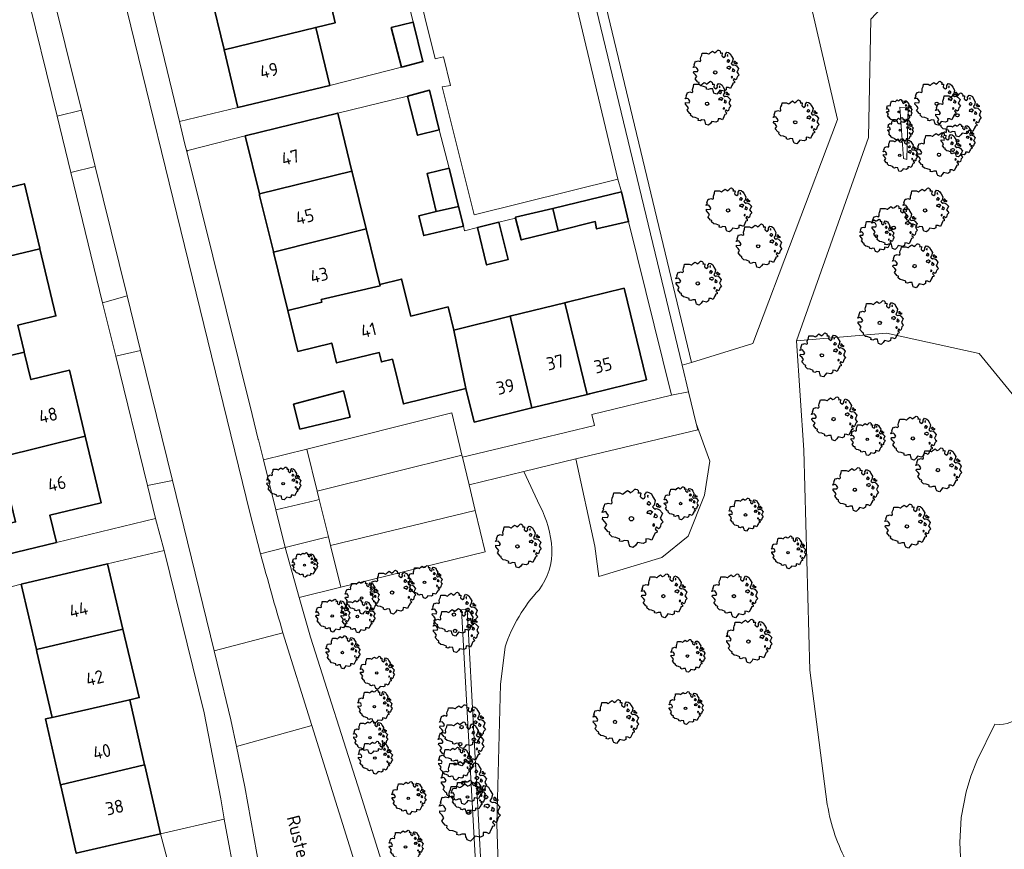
# Model space of a CAD drawing. Header units: metres. Extents: x 152391 to 157968, y 462336 to 467280.
# Tile 672 of 736: x 157176 to 157278, y 464230 to 464316. Entities that reach past the tile are written whole.
import ezdxf
from ezdxf.enums import TextEntityAlignment as Align

# ---------------------------------------------------------------- set-up
doc = ezdxf.new("R2010")
doc.units = ezdxf.units.M
doc.header["$LTSCALE"] = 0.75
doc.layers.get('0').update_dxf_attribs({"lineweight": 25})
for name, color, linetype, lineweight in [('B-GV-GR-BOOM-S', 252, 'Continuous', 25), ('B-WE-GR-BEPLANTING_CULTUUR_BODEMBEDEKKER-GV', 251, 'Continuous', 18), ('B-WE-GR-BEPLANTING_CULTUUR_BOSPLANTSOEN-GV', 251, 'Continuous', 18), ('B-WE-GR-BEPLANTING_CULTUUR_HEESTERS-GV', 251, 'Continuous', 18), ('B-WE-GR-HOUTOPSTAND_LOOF-GV', 251, 'Continuous', 13), ('B-WE-OG-BEBOUWING-GV', 6, 'Continuous', 35), ('B-WE-OG-BEBOUWING-T18', 1, 'Continuous', 18), ('B-WE-OG-TERREIN_CULTUURSCHEIDING-GV', 251, 'Continuous', 18), ('B-WE-OG-TOPOGRAFIE-T18', 1, 'Continuous', 18), ('B-WE-OG-WATER_SLOOT-GV', 251, 'Continuous', 18), ('B-WE-VH-VERHARDING_ASFALT-GV', 251, 'Continuous', 18), ('B-WE-VH-VERHARDING_BETONSTRAATSTEEN-GV', 251, 'Continuous', 18), ('B-WE-VH-VERHARDING_TEGEL-GV', 251, 'Continuous', 18)]:
    doc.layers.add(name, color=color, linetype=linetype, lineweight=lineweight)
doc.styles.add('NLCS-ISO-M750-T18', font='NLCS-ISO.ttf', dxfattribs={"height": 1.35})

# ---------------------------------------------------------------- blocks, each defined once
blk = doc.blocks.new('SGR-BOOM_21_30')
at = {"linetype": 'Continuous'}
for p, q in [((-1.13, 1.09), (-1.11, 1.19)), ((-1.12, 0.92), (-1.13, 1.09)), ((-1.11, 1.19), (-1.05, 1.33)), ((-1.05, 1.33), (-1.02, 1.5)), ((-1.02, 1.5), (-0.67, 1.5)), ((-0.67, 1.5), (-0.52, 1.43)), ((-0.52, 1.43), (-0.47, 1.45)), ((-0.47, 1.45), (-0.37, 1.55)), ((-0.37, 1.55), (-0.23, 1.65)), ((-0.23, 1.65), (-0.13, 1.58)), ((-0.13, 1.58), (-0.06, 1.52)), ((-0.06, 1.52), (0.07, 1.58)), ((0.07, 1.58), (0.2, 1.71)), ((0.2, 1.71), (0.26, 1.73)), ((0.26, 1.73), (0.33, 1.7)), ((0.33, 1.7), (0.39, 1.65)), ((0.4, 1.53), (0.38, 1.5)), ((0.38, 1.5), (0.53, 1.52)), ((0.39, 1.65), (0.4, 1.53)), ((0.54, 1.48), (0.51, 1.29)), ((0.51, 1.29), (0.57, 1.24)), ((0.53, 1.52), (0.54, 1.48)), ((0.57, 1.24), (0.69, 1.15)), ((0.69, 1.15), (0.75, 1.2)), ((0.75, 1.2), (0.8, 1.29)), ((0.79, 1.4), (0.89, 1.56)), ((0.8, 1.29), (0.79, 1.4)), ((0.89, 1.56), (1.02, 1.53)), ((0.97, 1.37), (0.93, 1.33)), ((0.93, 1.33), (0.95, 1.25)), ((0.95, 1.25), (0.96, 1.24)), ((0.96, 1.27), (0.97, 1.37)), ((1.02, 1.53), (1.16, 1.45)), ((1.16, 1.45), (1.25, 1.27)), ((1.25, 1.27), (1.38, 1.06)), ((1.38, 1.06), (1.32, 0.79)), ((-1.7, 0.37), (-1.66, 0.48)), ((-1.49, 0.41), (-1.7, 0.37)), ((-1.68, -0.03), (-1.67, 0.09)), ((-1.67, 0.09), (-1.39, 0.07)), ((-1.66, 0.48), (-1.6, 0.53)), ((-1.63, 0.58), (-1.53, 0.87)), ((-1.6, 0.53), (-1.63, 0.58)), ((-1.53, 0.87), (-1.46, 0.86)), ((-1.42, 0.33), (-1.49, 0.41)), ((-1.46, 0.86), (-1.34, 0.91)), ((-1.33, 0.18), (-1.42, 0.33)), ((-1.39, 0.07), (-1.33, 0.18)), ((-1.34, 0.91), (-1.18, 0.86)), ((-1.18, 0.86), (-1.12, 0.92)), ((0.94, 0.91), (0.89, 0.87)), ((0.89, 0.87), (0.93, 0.83)), ((0.93, 0.41), (0.89, 0.33)), ((0.89, 0.33), (1.03, 0.32)), ((0.93, 0.83), (0.98, 0.84)), ((1.05, 0.46), (0.93, 0.41)), ((0.97, 0.97), (0.94, 0.91)), ((1.03, 0.97), (0.97, 0.97)), ((0.98, 0.84), (1.03, 0.78)), ((1.08, 0.94), (1.03, 0.97)), ((1.03, 0.78), (1.08, 0.84)), ((1.03, 0.32), (1.11, 0.25)), ((1.11, 0.46), (1.05, 0.46)), ((1.12, 0.87), (1.08, 0.94)), ((1.08, 0.84), (1.12, 0.87)), ((1.22, 0.4), (1.11, 0.46)), ((1.11, 0.25), (1.2, 0.37)), ((1.2, 0.37), (1.24, 0.41)), ((1.32, 0.79), (1.23, 0.69)), ((1.23, 0.69), (1.27, 0.63)), ((1.27, 0.63), (1.38, 0.56)), ((1.34, 0.18), (1.31, 0.1)), ((1.43, 0.05), (1.31, 0.1)), ((1.36, 0.3), (1.34, 0.23)), ((1.34, 0.23), (1.34, 0.18)), ((1.43, 0.23), (1.36, 0.3)), ((1.38, 0.56), (1.44, 0.6)), ((1.47, 0.2), (1.43, 0.23)), ((1.43, 0.05), (1.51, 0.14)), ((1.47, 0.86), (1.44, 0.81)), ((1.44, 0.81), (1.46, 0.74)), ((1.44, 0.6), (1.57, 0.56)), ((1.46, 0.74), (1.53, 0.69)), ((1.54, 0.86), (1.47, 0.86)), ((1.51, 0.14), (1.47, 0.2)), ((1.53, 0.73), (1.64, 0.68)), ((1.53, 0.69), (1.54, 0.73)), ((1.62, 0.76), (1.54, 0.86)), ((1.57, 0.56), (1.64, 0.51)), ((1.73, 0.71), (1.62, 0.76)), ((1.64, 0.68), (1.73, 0.71)), ((1.64, 0.51), (1.81, 0.32)), ((1.72, 0.1), (1.67, 0.04)), ((1.67, 0.04), (1.76, -0.09)), ((1.81, 0.32), (1.72, 0.1)), ((-1.54, -0.18), (-1.68, -0.03)), ((-1.55, -0.51), (-1.49, -0.42)), ((-1.35, -0.75), (-1.55, -0.51)), ((-1.44, -0.32), (-1.54, -0.18)), ((-1.49, -0.42), (-1.44, -0.32)), ((-1.25, -0.78), (-1.35, -0.75)), ((-1.27, -0.9), (-1.25, -0.78)), ((-1.11, -1.05), (-1.27, -0.9)), ((1.29, -1.01), (1.18, -1.24)), ((1.29, -0.29), (1.24, -0.36)), ((1.24, -0.36), (1.25, -0.42)), ((1.26, -0.42), (1.33, -0.41)), ((1.33, -0.34), (1.29, -0.29)), ((1.36, -0.88), (1.29, -1.01)), ((1.33, -0.41), (1.33, -0.34)), ((1.37, -0.83), (1.36, -0.88)), ((1.48, -0.8), (1.37, -0.83)), ((1.46, -0.47), (1.39, -0.59)), ((1.39, -0.59), (1.43, -0.64)), ((1.43, -0.64), (1.5, -0.7)), ((1.58, -0.59), (1.46, -0.47)), ((1.5, -0.7), (1.48, -0.8)), ((1.66, -0.52), (1.58, -0.59)), ((1.68, -0.42), (1.66, -0.52)), ((1.72, -0.31), (1.68, -0.42)), ((1.84, -0.18), (1.72, -0.31)), ((1.76, -0.09), (1.84, -0.18)), ((-0.91, -1.08), (-1.11, -1.05)), ((-0.67, -1.18), (-0.91, -1.08)), ((-0.68, -1.29), (-0.67, -1.18)), ((-0.55, -1.33), (-0.68, -1.29)), ((-0.4, -1.26), (-0.55, -1.33)), ((-0.19, -1.28), (-0.4, -1.26)), ((-0.16, -1.43), (-0.19, -1.28)), ((-0.13, -1.49), (-0.16, -1.43)), ((-0.1, -1.61), (-0.13, -1.49)), ((0.11, -1.67), (-0.1, -1.61)), ((0.25, -1.52), (0.11, -1.67)), ((0.36, -1.38), (0.25, -1.52)), ((0.68, -1.44), (0.36, -1.38)), ((0.83, -1.36), (0.68, -1.44)), ((0.84, -1.16), (0.83, -1.36)), ((1.03, -1.18), (0.84, -1.16)), ((1.18, -1.24), (1.03, -1.18))]:
    blk.add_line(p, q, dxfattribs=at)
blk.add_circle((0, 0), 0.126, dxfattribs=at)
blk = doc.blocks.new('SGR-BOOM_31_50')
at = {"linetype": 'Continuous'}
for p, q in [((-0.63, 1.93), (-0.49, 2.06)), ((-0.49, 2.06), (-0.3, 2.2)), ((-0.3, 2.2), (-0.18, 2.11)), ((-0.18, 2.11), (-0.08, 2.02)), ((-0.08, 2.02), (0.09, 2.11)), ((0.09, 2.11), (0.27, 2.28)), ((0.27, 2.28), (0.35, 2.31)), ((0.35, 2.31), (0.44, 2.26)), ((0.44, 2.26), (0.52, 2.2)), ((0.54, 2.04), (0.51, 2)), ((0.52, 2.2), (0.54, 2.04)), ((1.05, 1.87), (1.19, 2.09)), ((1.19, 2.09), (1.36, 2.04)), ((1.36, 2.04), (1.54, 1.93)), ((-2.18, 0.77), (-2.04, 1.17)), ((-2.04, 1.17), (-1.94, 1.14)), ((-1.94, 1.14), (-1.79, 1.21)), ((-1.79, 1.21), (-1.57, 1.14)), ((-1.57, 1.14), (-1.49, 1.23)), ((-1.51, 1.45), (-1.48, 1.58)), ((-1.49, 1.23), (-1.51, 1.45)), ((-1.48, 1.58), (-1.4, 1.78)), ((-1.4, 1.78), (-1.36, 2)), ((-1.36, 2), (-0.89, 2)), ((-0.89, 2), (-0.69, 1.91)), ((-0.69, 1.91), (-0.63, 1.93)), ((0.51, 2), (0.71, 2.02)), ((0.72, 1.98), (0.68, 1.71)), ((0.68, 1.71), (0.75, 1.65)), ((0.71, 2.02), (0.72, 1.98)), ((0.75, 1.65), (0.92, 1.54)), ((0.92, 1.54), (1, 1.6)), ((1, 1.6), (1.06, 1.71)), ((1.06, 1.71), (1.05, 1.87)), ((1.25, 1.21), (1.19, 1.17)), ((1.19, 1.17), (1.23, 1.1)), ((1.3, 1.82), (1.23, 1.78)), ((1.23, 1.78), (1.27, 1.67)), ((1.23, 1.1), (1.31, 1.12)), ((1.3, 1.3), (1.25, 1.21)), ((1.27, 1.67), (1.28, 1.65)), ((1.28, 1.69), (1.3, 1.82)), ((1.37, 1.3), (1.3, 1.3)), ((1.31, 1.12), (1.37, 1.03)), ((1.44, 1.25), (1.37, 1.3)), ((1.37, 1.03), (1.44, 1.12)), ((1.5, 1.17), (1.44, 1.25)), ((1.44, 1.12), (1.5, 1.17)), ((1.54, 1.93), (1.67, 1.69)), ((1.76, 1.06), (1.64, 0.93)), ((1.67, 1.69), (1.84, 1.41)), ((1.84, 1.41), (1.76, 1.06)), ((1.96, 1.14), (1.92, 1.08)), ((1.92, 1.08), (1.95, 0.99)), ((2.06, 1.14), (1.96, 1.14)), ((2.16, 1.01), (2.06, 1.14)), ((-2.27, 0.49), (-2.21, 0.64)), ((-1.99, 0.55), (-2.27, 0.49)), ((-2.24, -0.04), (-2.22, 0.11)), ((-2.22, 0.11), (-1.85, 0.09)), ((-2.21, 0.64), (-2.13, 0.71)), ((-2.13, 0.71), (-2.18, 0.77)), ((-1.9, 0.44), (-1.99, 0.55)), ((-1.77, 0.25), (-1.9, 0.44)), ((-1.85, 0.09), (-1.77, 0.25)), ((1.23, 0.55), (1.19, 0.44)), ((1.19, 0.44), (1.37, 0.42)), ((1.4, 0.62), (1.23, 0.55)), ((1.37, 0.42), (1.48, 0.33)), ((1.48, 0.62), (1.4, 0.62)), ((1.62, 0.53), (1.48, 0.62)), ((1.48, 0.33), (1.61, 0.49)), ((1.61, 0.49), (1.65, 0.55)), ((1.64, 0.93), (1.7, 0.84)), ((1.7, 0.84), (1.84, 0.75)), ((1.79, 0.25), (1.75, 0.14)), ((1.91, 0.07), (1.75, 0.14)), ((1.81, 0.4), (1.79, 0.31)), ((1.79, 0.31), (1.79, 0.25)), ((1.9, 0.31), (1.81, 0.4)), ((1.84, 0.75), (1.92, 0.79)), ((1.96, 0.27), (1.9, 0.31)), ((1.91, 0.07), (2.01, 0.18)), ((1.92, 0.79), (2.09, 0.75)), ((1.95, 0.99), (2.04, 0.93)), ((2.01, 0.18), (1.96, 0.27)), ((2.04, 0.97), (2.18, 0.9)), ((2.04, 0.93), (2.06, 0.97)), ((2.09, 0.75), (2.18, 0.68)), ((2.3, 0.95), (2.16, 1.01)), ((2.18, 0.9), (2.3, 0.95)), ((2.18, 0.68), (2.41, 0.42)), ((2.29, 0.14), (2.23, 0.05)), ((2.23, 0.05), (2.35, -0.13)), ((2.41, 0.42), (2.29, 0.14)), ((-2.05, -0.24), (-2.24, -0.04)), ((-2.07, -0.67), (-1.99, -0.56)), ((-1.8, -1), (-2.07, -0.67)), ((-1.91, -0.43), (-2.05, -0.24)), ((-1.99, -0.56), (-1.91, -0.43)), ((-1.67, -1.05), (-1.8, -1)), ((1.72, -0.39), (1.65, -0.48)), ((1.65, -0.48), (1.67, -0.56)), ((1.68, -0.56), (1.78, -0.54)), ((1.78, -0.45), (1.72, -0.39)), ((1.78, -0.54), (1.78, -0.45)), ((1.95, -0.63), (1.85, -0.78)), ((1.85, -0.78), (1.9, -0.85)), ((1.9, -0.85), (1.99, -0.94)), ((2.1, -0.78), (1.95, -0.63)), ((1.99, -0.94), (1.98, -1.07)), ((2.21, -0.7), (2.1, -0.78)), ((2.24, -0.56), (2.21, -0.7)), ((2.29, -0.41), (2.24, -0.56)), ((2.46, -0.24), (2.29, -0.41)), ((2.35, -0.13), (2.46, -0.24)), ((-1.7, -1.2), (-1.67, -1.05)), ((-1.48, -1.4), (-1.7, -1.2)), ((-1.22, -1.44), (-1.48, -1.4)), ((-0.89, -1.57), (-1.22, -1.44)), ((-0.91, -1.72), (-0.89, -1.57)), ((-0.73, -1.77), (-0.91, -1.72)), ((-0.53, -1.68), (-0.73, -1.77)), ((-0.25, -1.7), (-0.53, -1.68)), ((-0.21, -1.9), (-0.25, -1.7)), ((-0.18, -1.99), (-0.21, -1.9)), ((-0.13, -2.14), (-0.18, -1.99)), ((0.34, -2.03), (0.15, -2.23)), ((0.47, -1.83), (0.34, -2.03)), ((0.91, -1.92), (0.47, -1.83)), ((1.11, -1.81), (0.91, -1.92)), ((1.13, -1.55), (1.11, -1.81)), ((1.37, -1.57), (1.13, -1.55)), ((1.58, -1.66), (1.37, -1.57)), ((1.72, -1.35), (1.58, -1.66)), ((1.81, -1.18), (1.72, -1.35)), ((1.82, -1.11), (1.81, -1.18)), ((1.98, -1.07), (1.82, -1.11)), ((0.15, -2.23), (-0.13, -2.14))]:
    blk.add_line(p, q, dxfattribs=at)
blk.add_circle((0, 0), 0.169, dxfattribs=at)
blk = doc.blocks.new('SGR-BOOM_50_100')
at = {"linetype": 'Continuous'}
for p, q in [((0.36, 3.04), (0.47, 3.07)), ((0.47, 3.07), (0.59, 3.02)), ((-2.01, 1.93), (-1.97, 2.11)), ((-1.97, 2.11), (-1.87, 2.37)), ((-1.87, 2.37), (-1.81, 2.66)), ((-1.81, 2.66), (-1.19, 2.66)), ((-1.19, 2.66), (-0.92, 2.55)), ((-0.92, 2.55), (-0.84, 2.58)), ((-0.84, 2.58), (-0.65, 2.75)), ((-0.65, 2.75), (-0.4, 2.93)), ((-0.4, 2.93), (-0.24, 2.81)), ((-0.24, 2.81), (-0.11, 2.69)), ((-0.11, 2.69), (0.12, 2.81)), ((0.12, 2.81), (0.36, 3.04)), ((0.59, 3.02), (0.69, 2.93)), ((0.72, 2.72), (0.67, 2.66)), ((0.67, 2.66), (0.94, 2.69)), ((0.69, 2.93), (0.72, 2.72)), ((0.96, 2.64), (0.9, 2.29)), ((0.9, 2.29), (1, 2.2)), ((0.94, 2.69), (0.96, 2.64)), ((1, 2.2), (1.23, 2.05)), ((1.23, 2.05), (1.34, 2.14)), ((1.34, 2.14), (1.42, 2.29)), ((1.4, 2.49), (1.58, 2.78)), ((1.42, 2.29), (1.4, 2.49)), ((1.58, 2.78), (1.81, 2.72)), ((1.73, 2.43), (1.65, 2.37)), ((1.65, 2.37), (1.69, 2.23)), ((1.69, 2.23), (1.71, 2.2)), ((1.71, 2.26), (1.73, 2.43)), ((1.81, 2.72), (2.06, 2.58)), ((2.06, 2.58), (2.22, 2.26)), ((2.22, 2.26), (2.45, 1.88)), ((-2.9, 1.03), (-2.72, 1.56)), ((-2.84, 0.94), (-2.9, 1.03)), ((-2.72, 1.56), (-2.59, 1.53)), ((-2.59, 1.53), (-2.39, 1.61)), ((-2.39, 1.61), (-2.1, 1.53)), ((-2.1, 1.53), (-1.99, 1.64)), ((-1.99, 1.64), (-2.01, 1.93)), ((1.67, 1.61), (1.58, 1.56)), ((1.58, 1.56), (1.65, 1.47)), ((1.65, 1.47), (1.75, 1.5)), ((1.73, 1.73), (1.67, 1.61)), ((1.83, 1.73), (1.73, 1.73)), ((1.75, 1.5), (1.83, 1.38)), ((1.91, 1.67), (1.83, 1.73)), ((1.83, 1.38), (1.91, 1.5)), ((2, 1.56), (1.91, 1.67)), ((1.91, 1.5), (2, 1.56)), ((2.35, 1.41), (2.18, 1.23)), ((2.18, 1.23), (2.27, 1.12)), ((2.27, 1.12), (2.45, 1)), ((2.45, 1.88), (2.35, 1.41)), ((2.45, 1), (2.56, 1.06)), ((2.62, 1.53), (2.56, 1.44)), ((2.56, 1.44), (2.6, 1.32)), ((2.56, 1.06), (2.78, 1)), ((2.6, 1.32), (2.72, 1.23)), ((2.74, 1.53), (2.62, 1.53)), ((2.72, 1.29), (2.91, 1.2)), ((2.72, 1.23), (2.74, 1.29)), ((2.89, 1.35), (2.74, 1.53)), ((3.07, 1.26), (2.89, 1.35)), ((2.91, 1.2), (3.07, 1.26)), ((-3.03, 0.65), (-2.94, 0.85)), ((-2.65, 0.74), (-3.03, 0.65)), ((-2.99, -0.05), (-2.96, 0.15)), ((-2.96, 0.15), (-2.47, 0.12)), ((-2.94, 0.85), (-2.84, 0.94)), ((-2.53, 0.59), (-2.65, 0.74)), ((-2.37, 0.33), (-2.53, 0.59)), ((-2.47, 0.12), (-2.37, 0.33)), ((1.65, 0.74), (1.58, 0.59)), ((1.58, 0.59), (1.83, 0.56)), ((1.87, 0.82), (1.65, 0.74)), ((1.83, 0.56), (1.98, 0.45)), ((1.98, 0.82), (1.87, 0.82)), ((2.16, 0.71), (1.98, 0.82)), ((1.98, 0.45), (2.14, 0.65)), ((2.14, 0.65), (2.2, 0.74)), ((2.39, 0.33), (2.33, 0.18)), ((2.55, 0.09), (2.33, 0.18)), ((2.41, 0.53), (2.39, 0.42)), ((2.39, 0.42), (2.39, 0.33)), ((2.53, 0.42), (2.41, 0.53)), ((2.62, 0.36), (2.53, 0.42)), ((2.55, 0.09), (2.68, 0.24)), ((2.68, 0.24), (2.62, 0.36)), ((2.78, 1), (2.91, 0.91)), ((2.91, 0.91), (3.22, 0.56)), ((3.05, 0.18), (2.97, 0.07)), ((2.97, 0.07), (3.13, -0.17)), ((3.22, 0.56), (3.05, 0.18)), ((-2.74, -0.31), (-2.99, -0.05)), ((-2.76, -0.9), (-2.65, -0.75)), ((-2.41, -1.34), (-2.76, -0.9)), ((-2.55, -0.58), (-2.74, -0.31)), ((-2.65, -0.75), (-2.55, -0.58)), ((2.29, -0.52), (2.2, -0.64)), ((2.2, -0.64), (2.22, -0.75)), ((2.25, -0.75), (2.37, -0.72)), ((2.37, -0.61), (2.29, -0.52)), ((2.37, -0.72), (2.37, -0.61)), ((2.6, -0.84), (2.47, -1.04)), ((2.8, -1.04), (2.6, -0.84)), ((2.95, -0.93), (2.8, -1.04)), ((2.99, -0.75), (2.95, -0.93)), ((3.05, -0.55), (2.99, -0.75)), ((3.28, -0.31), (3.05, -0.55)), ((3.13, -0.17), (3.28, -0.31)), ((-2.22, -1.39), (-2.41, -1.34)), ((-2.26, -1.6), (-2.22, -1.39)), ((-1.97, -1.86), (-2.26, -1.6)), ((-1.62, -1.92), (-1.97, -1.86)), ((-1.19, -2.1), (-1.62, -1.92)), ((2.29, -1.8), (2.1, -2.21)), ((2.41, -1.57), (2.29, -1.8)), ((2.43, -1.48), (2.41, -1.57)), ((2.64, -1.42), (2.43, -1.48)), ((2.47, -1.04), (2.53, -1.13)), ((2.53, -1.13), (2.66, -1.25)), ((2.66, -1.25), (2.64, -1.42)), ((-1.21, -2.3), (-1.19, -2.1)), ((-0.98, -2.36), (-1.21, -2.3)), ((-0.71, -2.24), (-0.98, -2.36)), ((-0.34, -2.27), (-0.71, -2.24)), ((-0.28, -2.53), (-0.34, -2.27)), ((-0.24, -2.65), (-0.28, -2.53)), ((-0.17, -2.85), (-0.24, -2.65)), ((0.2, -2.97), (-0.17, -2.85)), ((0.45, -2.71), (0.2, -2.97)), ((0.63, -2.45), (0.45, -2.71)), ((1.21, -2.56), (0.63, -2.45)), ((1.48, -2.42), (1.21, -2.56)), ((1.5, -2.07), (1.48, -2.42)), ((1.83, -2.1), (1.5, -2.07)), ((2.1, -2.21), (1.83, -2.1))]:
    blk.add_line(p, q, dxfattribs=at)
blk.add_circle((0, 0), 0.225, dxfattribs=at)
blk = doc.blocks.new('SGR-BOOM_0_20')
at = {"linetype": 'Continuous'}
for p, q in [((-0.79, 1), (-0.76, 1.12)), ((-0.76, 1.12), (-0.5, 1.12)), ((-0.5, 1.12), (-0.39, 1.07)), ((-0.39, 1.07), (-0.35, 1.09)), ((-0.35, 1.09), (-0.27, 1.16)), ((-0.27, 1.16), (-0.17, 1.24)), ((-0.17, 1.24), (-0.1, 1.19)), ((-0.1, 1.19), (-0.05, 1.14)), ((-0.05, 1.14), (0.05, 1.19)), ((0.05, 1.19), (0.15, 1.28)), ((0.15, 1.28), (0.2, 1.3)), ((0.2, 1.3), (0.25, 1.27)), ((0.25, 1.27), (0.29, 1.24)), ((0.3, 1.15), (0.28, 1.12)), ((0.28, 1.12), (0.4, 1.14)), ((0.29, 1.24), (0.3, 1.15)), ((0.41, 1.11), (0.38, 0.96)), ((0.4, 1.14), (0.41, 1.11)), ((0.59, 1.05), (0.67, 1.17)), ((0.6, 0.96), (0.59, 1.05)), ((0.67, 1.17), (0.76, 1.15)), ((0.73, 1.03), (0.69, 1)), ((0.72, 0.95), (0.73, 1.03)), ((0.76, 1.15), (0.87, 1.09)), ((0.87, 1.09), (0.94, 0.95)), ((-1.28, 0.27), (-1.24, 0.36)), ((-1.12, 0.31), (-1.28, 0.27)), ((-1.26, -0.02), (-1.25, 0.06)), ((-1.25, 0.06), (-1.04, 0.05)), ((-1.24, 0.36), (-1.2, 0.4)), ((-1.22, 0.43), (-1.15, 0.66)), ((-1.2, 0.4), (-1.22, 0.43)), ((-1.15, 0.66), (-1.09, 0.64)), ((-1.07, 0.25), (-1.12, 0.31)), ((-1.09, 0.64), (-1.01, 0.68)), ((-1, 0.14), (-1.07, 0.25)), ((-1.04, 0.05), (-1, 0.14)), ((-1.01, 0.68), (-0.88, 0.64)), ((-0.88, 0.64), (-0.84, 0.69)), ((-0.85, 0.82), (-0.83, 0.89)), ((-0.84, 0.69), (-0.85, 0.82)), ((-0.83, 0.89), (-0.79, 1)), ((0.38, 0.96), (0.42, 0.93)), ((0.42, 0.93), (0.52, 0.87)), ((0.52, 0.87), (0.56, 0.9)), ((0.56, 0.9), (0.6, 0.96)), ((0.7, 0.68), (0.67, 0.66)), ((0.67, 0.66), (0.69, 0.62)), ((0.69, 0.31), (0.67, 0.25)), ((0.67, 0.25), (0.77, 0.24)), ((0.69, 1), (0.71, 0.94)), ((0.69, 0.62), (0.74, 0.63)), ((0.79, 0.35), (0.69, 0.31)), ((0.73, 0.73), (0.7, 0.68)), ((0.71, 0.94), (0.72, 0.93)), ((0.77, 0.73), (0.73, 0.73)), ((0.74, 0.63), (0.77, 0.58)), ((0.81, 0.71), (0.77, 0.73)), ((0.77, 0.58), (0.81, 0.63)), ((0.77, 0.24), (0.83, 0.19)), ((0.83, 0.35), (0.79, 0.35)), ((0.84, 0.66), (0.81, 0.71)), ((0.81, 0.63), (0.84, 0.66)), ((0.91, 0.3), (0.83, 0.35)), ((0.83, 0.19), (0.9, 0.27)), ((0.9, 0.27), (0.93, 0.31)), ((0.99, 0.59), (0.92, 0.52)), ((0.92, 0.52), (0.96, 0.47)), ((0.94, 0.95), (1.03, 0.79)), ((0.96, 0.47), (1.03, 0.42)), ((1.01, 0.14), (0.98, 0.08)), ((1.08, 0.04), (0.98, 0.08)), ((1.03, 0.79), (0.99, 0.59)), ((1.02, 0.22), (1.01, 0.18)), ((1.01, 0.18), (1.01, 0.14)), ((1.07, 0.18), (1.02, 0.22)), ((1.03, 0.42), (1.08, 0.45)), ((1.1, 0.15), (1.07, 0.18)), ((1.1, 0.64), (1.08, 0.61)), ((1.08, 0.61), (1.1, 0.56)), ((1.08, 0.45), (1.17, 0.42)), ((1.08, 0.04), (1.13, 0.1)), ((1.16, 0.64), (1.1, 0.64)), ((1.1, 0.56), (1.15, 0.52)), ((1.13, 0.1), (1.1, 0.15)), ((1.15, 0.55), (1.23, 0.51)), ((1.15, 0.52), (1.16, 0.55)), ((1.22, 0.57), (1.16, 0.64)), ((1.17, 0.42), (1.23, 0.39)), ((1.3, 0.53), (1.22, 0.57)), ((1.23, 0.51), (1.3, 0.53)), ((1.23, 0.39), (1.36, 0.24)), ((1.29, 0.08), (1.25, 0.03)), ((1.25, 0.03), (1.32, -0.07)), ((1.36, 0.24), (1.29, 0.08)), ((-1.15, -0.13), (-1.26, -0.02)), ((-1.16, -0.38), (-1.12, -0.32)), ((-1.02, -0.56), (-1.16, -0.38)), ((-1.08, -0.24), (-1.15, -0.13)), ((-1.12, -0.32), (-1.08, -0.24)), ((-0.94, -0.59), (-1.02, -0.56)), ((-0.95, -0.67), (-0.94, -0.59)), ((-0.83, -0.79), (-0.95, -0.67)), ((-0.68, -0.81), (-0.83, -0.79)), ((-0.5, -0.88), (-0.68, -0.81)), ((-0.51, -0.97), (-0.5, -0.88)), ((-0.41, -0.99), (-0.51, -0.97)), ((-0.3, -0.95), (-0.41, -0.99)), ((-0.14, -0.96), (-0.3, -0.95)), ((-0.12, -1.07), (-0.14, -0.96)), ((0.63, -0.87), (0.62, -1.02)), ((0.77, -0.88), (0.63, -0.87)), ((0.89, -0.93), (0.77, -0.88)), ((0.96, -0.76), (0.89, -0.93)), ((0.96, -0.22), (0.93, -0.27)), ((0.93, -0.27), (0.94, -0.32)), ((0.95, -0.32), (1, -0.3)), ((1, -0.26), (0.96, -0.22)), ((1.02, -0.66), (0.96, -0.76)), ((1, -0.3), (1, -0.26)), ((1.03, -0.63), (1.02, -0.66)), ((1.11, -0.6), (1.03, -0.63)), ((1.1, -0.35), (1.04, -0.44)), ((1.04, -0.44), (1.07, -0.48)), ((1.07, -0.48), (1.12, -0.53)), ((1.18, -0.44), (1.1, -0.35)), ((1.12, -0.53), (1.11, -0.6)), ((1.24, -0.39), (1.18, -0.44)), ((1.26, -0.32), (1.24, -0.39)), ((1.29, -0.23), (1.26, -0.32)), ((1.38, -0.13), (1.29, -0.23)), ((1.32, -0.07), (1.38, -0.13)), ((-0.1, -1.12), (-0.12, -1.07)), ((-0.07, -1.2), (-0.1, -1.12)), ((0.08, -1.25), (-0.07, -1.2)), ((0.19, -1.14), (0.08, -1.25)), ((0.27, -1.03), (0.19, -1.14)), ((0.51, -1.08), (0.27, -1.03)), ((0.62, -1.02), (0.51, -1.08))]:
    blk.add_line(p, q, dxfattribs=at)
blk.add_circle((0, 0), 0.0948, dxfattribs=at)

msp = doc.modelspace()

# ---------------------------------------------------------------- linework, layer by layer
at = {"layer": 'B-WE-GR-BEPLANTING_CULTUUR_BODEMBEDEKKER-GV'}
for points in [[(157245.95, 464273.81), (157246.1, 464273.18), (157233.53, 464270.16), (157235.48, 464261.16), (157235.89, 464258.02), (157242.38, 464260), (157245.12, 464262.18), (157246.8, 464266.44), (157247.36, 464269.94)], [(157202.54, 464264.91), (157206.63, 464265.89), (157207.02, 464265.99), (157206.81, 464266.85), (157205.74, 464271.18), (157201.26, 464270.06)], [(157204.96, 464255.87), (157209.26, 464256.92), (157208.19, 464261.23), (157207.97, 464262.12), (157207.62, 464262.04), (157203.49, 464261.01)]]:
    msp.add_lwpolyline(points, close=True, dxfattribs=at)
at = {"layer": 'B-WE-GR-BEPLANTING_CULTUUR_BOSPLANTSOEN-GV'}
for points in [[(157257.07, 464320.2), (157256.72, 464321.66), (157236.63, 464316.8), (157245.45, 464280.13), (157251.78, 464282.09), (157260.54, 464305.19)], [(157267.84, 464306.45), (157267.69, 464301.06), (157267.33, 464301.18), (157266.95, 464306.46)]]:
    msp.add_lwpolyline(points, close=True, dxfattribs=at)
msp.add_lwpolyline([(157267.45, 464319.27), (157263.99, 464315.55), (157263.73, 464303.34), (157256.29, 464282.35), (157265.59, 464283.15), (157275.15, 464281.03), (157278.86, 464276.51), (157280.19, 464264.56), (157286.3, 464256.06), (157293.2, 464255.53), (157299.84, 464268.54), (157305.77, 464290.9)], dxfattribs=at)
at = {"layer": 'B-WE-GR-BEPLANTING_CULTUUR_HEESTERS-GV'}
msp.add_lwpolyline([(157194.04, 464218.71), (157199.4, 464220.97), (157198.47, 464226.18), (157197.21, 464232.97), (157190.63, 464231.46)], close=True, dxfattribs=at)
at = {"layer": 'B-WE-GR-HOUTOPSTAND_LOOF-GV'}
for points in [[(157229.81, 464265.32), (157228.14, 464268.86), (157222.49, 464267.5), (157223.13, 464264.84), (157224.16, 464260.56), (157209.26, 464256.92)], [(157209.26, 464256.92), (157204.96, 464255.87), (157206.12, 464251.78), (157211.25, 464235.65), (157215.03, 464223.59), (157216.25, 464219.75), (157222.03, 464206.72)], [(157225.93, 464208.43), (157225.79, 464219.04), (157225.37, 464232.51), (157225.73, 464246.88), (157226.21, 464250.76)]]:
    msp.add_lwpolyline(points, dxfattribs=at)
for points in [[(157231.05, 464260.91, 0.099536), (157229.81, 464265.32)], [(157229.72, 464256.66, 0.174475), (157231.05, 464260.91)], [(157226.21, 464250.76, -0.107635), (157229.72, 464256.66)]]:
    msp.add_lwpolyline(points, format="xyb", dxfattribs=at)
msp.add_lwpolyline([(157222.31, 464254.67), (157224.69, 464209.93), (157224.18, 464209.9), (157221.7, 464254.6)], close=True, dxfattribs=at)
at = {"layer": 'B-WE-OG-BEBOUWING-GV'}
for points in [[(157195.8, 464318.28), (157195.81, 464318.23), (157197.2, 464312.43), (157197.21, 464312.39), (157206.67, 464314.7), (157208.68, 464315.18), (157207.97, 464318.16), (157205.96, 464317.68), (157205.28, 464320.52), (157205.27, 464320.57)], [(157215.5, 464310.61), (157217.72, 464311.18), (157216.72, 464315.26), (157214.45, 464314.68)], [(157197.21, 464312.39), (157198.63, 464306.44), (157208.1, 464308.7), (157206.67, 464314.7)], [(157216.12, 464307.62), (157217.17, 464303.57), (157219.42, 464304.15), (157218.41, 464308.22)], [(157210.4, 464299.87), (157208.93, 464305.86), (157199.37, 464303.51), (157200.84, 464297.51)], [(157171.89, 464300.33), (157164.18, 464298.5), (157165.52, 464292.9), (157168.45, 464293.6), (157169.36, 464289.76), (157178.18, 464291.86), (157178.17, 464291.92), (157176.58, 464298.56), (157172.54, 464297.6)], [(157202.31, 464291.52), (157211.87, 464293.91), (157210.43, 464299.75), (157210.4, 464299.87), (157200.84, 464297.51), (157200.87, 464297.37), (157202.29, 464291.57)], [(157219.11, 464295.71), (157221.4, 464296.23), (157220.42, 464300.17), (157218.16, 464299.62)], [(157231.15, 464296.03), (157231.7, 464293.72), (157235.52, 464294.66), (157235.66, 464293.91), (157238.96, 464294.66), (157238.23, 464297.72), (157236.11, 464297.21)], [(157221.4, 464296.23), (157219.11, 464295.71), (157217.31, 464295.27), (157217.81, 464293.21), (157221.9, 464294.2)], [(157231.7, 464293.72), (157231.15, 464296.03), (157227.28, 464295.11), (157227.3, 464295.03), (157227.88, 464292.77)], [(157225.57, 464294.6), (157223.36, 464294.05), (157224.3, 464290.19), (157226.52, 464290.74)], [(157213.28, 464288.17), (157211.87, 464293.91), (157202.31, 464291.52), (157203.78, 464285.49), (157207.29, 464286.35), (157207.23, 464286.61), (157213.31, 464288.03)], [(157178.18, 464291.86), (157169.36, 464289.76), (157170.31, 464285.81), (157167.48, 464285.13), (157168.86, 464279.37), (157168.87, 464279.34), (157176.57, 464281.2), (157176.56, 464281.24), (157175.91, 464283.98), (157179.84, 464284.92)], [(157220.92, 464283.46), (157220.33, 464285.86), (157216.47, 464284.91), (157215.53, 464288.72), (157213.28, 464288.17), (157213.31, 464288.03), (157207.23, 464286.61), (157207.29, 464286.35), (157203.78, 464285.49), (157204.82, 464281.26), (157208.32, 464282.12), (157208.82, 464280.08), (157213.21, 464281.15), (157213.45, 464280.18), (157214.58, 464280.46), (157215.71, 464275.84), (157222.17, 464277.42)], [(157232.37, 464286.27), (157234.67, 464276.83), (157234.92, 464276.89), (157240.81, 464278.34), (157238.49, 464287.78), (157232.62, 464286.34)], [(157234.67, 464276.83), (157232.37, 464286.27), (157226.85, 464284.92), (157226.72, 464284.89), (157228.98, 464275.43), (157229.1, 464275.46)], [(157228.98, 464275.43), (157226.72, 464284.89), (157220.92, 464283.46), (157222.17, 464277.42), (157223.02, 464273.97)], [(157182.87, 464272.51), (157181.25, 464279.31), (157177.25, 464278.36), (157176.57, 464281.2), (157168.87, 464279.34), (157170.24, 464273.6), (157171.25, 464269.65), (157174.1, 464270.33)], [(157205.03, 464273.22), (157210.21, 464274.48), (157209.51, 464277.19), (157204.37, 464275.81)], [(157179.89, 464261.54), (157179.21, 464264.37), (157184.51, 464265.64), (157182.87, 464272.51), (157174.1, 464270.33), (157171.25, 464269.65), (157171.88, 464267.01), (157174.71, 464267.68), (157175.67, 464263.67), (157172.9, 464263.01), (157173.61, 464260.04)], [(157185.15, 464259.32), (157176.25, 464257.23), (157177.83, 464250.48), (157186.75, 464252.61)], [(157186.75, 464252.61), (157177.83, 464250.48), (157177.88, 464250.27), (157179.44, 464243.48), (157187.46, 464245.3), (157188.44, 464245.53)], [(157180.32, 464236.52), (157188.99, 464238.6), (157187.46, 464245.3), (157179.44, 464243.48), (157178.76, 464243.33)], [(157188.99, 464238.6), (157180.32, 464236.52), (157180.34, 464236.41), (157181.93, 464229.47), (157184.93, 464230.15), (157190.63, 464231.46), (157189.02, 464238.51)]]:
    msp.add_lwpolyline(points, close=True, dxfattribs=at)
at = {"layer": 'B-WE-OG-TERREIN_CULTUURSCHEIDING-GV'}
for points in [[(157279.34, 464331.9), (157274.27, 464330.71), (157271.07, 464332.65), (157270.93, 464324.05), (157267.95, 464320.51), (157265.26, 464320.23), (157263.43, 464321.74), (157257.07, 464320.2), (157260.54, 464305.19), (157251.78, 464282.09), (157245.45, 464280.13), (157244.5, 464279.83)], [(157259.48, 464234.49), (157257.68, 464248.35), (157257.05, 464271.06), (157256.29, 464282.35), (157263.73, 464303.34), (157263.99, 464315.55), (157267.45, 464319.27), (157277.24, 464325.52), (157284.81, 464327.83)], [(157305.77, 464290.9), (157299.84, 464268.54), (157293.2, 464255.53), (157286.3, 464256.06), (157280.19, 464264.56), (157278.86, 464276.51), (157275.15, 464281.03), (157265.59, 464283.15), (157256.29, 464282.35), (157257.05, 464271.06), (157257.68, 464248.35), (157259.48, 464234.49)], [(157273.31, 464227.61), (157273.16, 464230.58), (157273.3, 464233.15), (157273.8, 464235.79), (157274.3, 464237.42), (157274.94, 464239.06), (157276.78, 464242.79), (157277.3, 464242.75), (157277.67, 464242.78), (157278.04, 464242.84), (157278.6, 464243.06), (157279.32, 464243.5), (157283.33, 464245.61), (157293.85, 464251.71), (157301, 464262.85), (157307.85, 464288.19)], [(157244.5, 464279.83), (157245.15, 464277.1), (157245.95, 464273.81), (157247.36, 464269.94), (157246.8, 464266.44), (157245.12, 464262.18), (157242.38, 464260), (157235.89, 464258.02), (157235.48, 464261.16), (157233.53, 464270.16), (157228.14, 464268.86), (157229.81, 464265.32)], [(157226.21, 464250.76), (157225.73, 464246.88), (157225.37, 464232.51), (157225.79, 464219.04), (157225.93, 464208.43)], [(157278.04, 464242.84), (157277.67, 464242.78), (157277.3, 464242.75), (157276.78, 464242.79), (157274.94, 464239.06), (157274.3, 464237.42), (157273.8, 464235.79), (157273.3, 464233.15), (157273.16, 464230.58), (157273.31, 464227.61)]]:
    msp.add_lwpolyline(points, dxfattribs=at)
msp.add_lwpolyline([(157256.48, 464322.63), (157235.42, 464317.54), (157244.5, 464279.83), (157245.45, 464280.13), (157236.63, 464316.8), (157256.72, 464321.66)], close=True, dxfattribs=at)
for points in [[(157229.81, 464265.32, -0.099536), (157231.05, 464260.91)], [(157231.05, 464260.91, -0.174475), (157229.72, 464256.66)], [(157229.72, 464256.66, 0.107635), (157226.21, 464250.76)], [(157259.48, 464234.49, 0.08194), (157261.56, 464228.44)], [(157261.56, 464228.44, -0.08194), (157259.48, 464234.49)]]:
    msp.add_lwpolyline(points, format="xyb", dxfattribs=at)
at = {"layer": 'B-WE-OG-WATER_SLOOT-GV'}
for points in [[(157267.84, 464306.45), (157266.95, 464306.46), (157267.33, 464301.18), (157267.69, 464301.06)], [(157222.31, 464254.67), (157221.7, 464254.6), (157224.18, 464209.9), (157224.69, 464209.93)]]:
    msp.add_lwpolyline(points, close=True, dxfattribs=at)
at = {"layer": 'B-WE-VH-VERHARDING_ASFALT-GV'}
for points in [[(157200.97, 464260.38), (157199.88, 464264.49), (157180.79, 464342.55), (157179.58, 464347.36), (157177.93, 464354.09), (157176.74, 464358.95), (157166.9, 464399.02), (157161.89, 464419.48), (157160.68, 464424.38), (157155.8, 464444.05), (157149.11, 464442.34), (157160.17, 464397.36), (157168.55, 464363.09), (157172.83, 464345.56), (157177.6, 464325.94), (157179.12, 464319.75), (157182.46, 464306.17), (157183.89, 464300.36), (157187.18, 464286.99), (157188.57, 464281.34)], [(157188.57, 464281.34), (157191.87, 464267.94), (157196.18, 464250.35), (157203.28, 464252.23)], [(157222.9, 464189.39), (157222.85, 464189.58), (157222.39, 464191.07), (157221.73, 464193.24), (157218.79, 464202.62), (157206.25, 464242.64), (157198.47, 464240.5), (157199.33, 464236.32), (157206.77, 464195.04), (157210.23, 464179.97), (157213.26, 464165.04)]]:
    msp.add_lwpolyline(points, dxfattribs=at)
msp.add_lwpolyline([(157203.28, 464252.23, -0.007513), (157200.97, 464260.38)], format="xyb", dxfattribs=at)
msp.add_lwpolyline([(157206.25, 464242.64), (157203.28, 464252.23), (157196.18, 464250.35), (157196.49, 464249.08), (157197.91, 464243.22), (157198.47, 464240.5)], close=True, dxfattribs=at)
at = {"layer": 'B-WE-VH-VERHARDING_BETONSTRAATSTEEN-GV'}
for points in [[(157206.81, 464266.85), (157221.75, 464270.54), (157221.54, 464271.44), (157220.7, 464274.92), (157205.74, 464271.18)], [(157221.75, 464270.54), (157206.81, 464266.85), (157207.02, 464265.99), (157207.97, 464262.12), (157208.19, 464261.23), (157223.13, 464264.84), (157222.49, 464267.5), (157221.8, 464270.34)], [(157223.13, 464264.84), (157208.19, 464261.23), (157209.26, 464256.92), (157224.16, 464260.56)]]:
    msp.add_lwpolyline(points, close=True, dxfattribs=at)
at = {"layer": 'B-WE-VH-VERHARDING_TEGEL-GV'}
for points in [[(157245.15, 464277.1), (157244.5, 464279.83), (157235.42, 464317.54), (157256.48, 464322.63), (157260.41, 464323.58), (157254.22, 464348.99), (157250.3, 464348), (157256.01, 464324.55), (157234.42, 464319.28), (157233.11, 464318.95), (157237.84, 464299.03), (157238.23, 464297.72), (157238.96, 464294.66), (157243.38, 464276.73)], [(157200.74, 464272.15), (157200.73, 464272.18), (157200.09, 464274.74), (157193.34, 464301.89), (157193.15, 464302.64), (157192.58, 464305), (157185.11, 464335.9), (157184.73, 464337.44), (157183.73, 464341.6), (157183.36, 464343.12), (157181.35, 464342.67), (157180.79, 464342.55), (157199.88, 464264.49), (157200.97, 464260.38), (157203.49, 464261.01), (157202.54, 464264.91), (157201.26, 464270.06)], [(157179.95, 464305.56), (157182.46, 464306.17), (157179.12, 464319.75), (157176.62, 464319.14)], [(157179.95, 464305.56), (157181.37, 464299.74), (157183.89, 464300.36), (157182.46, 464306.17)], [(157184.66, 464286.28), (157187.18, 464286.99), (157183.89, 464300.36), (157181.37, 464299.74)], [(157187.18, 464286.99), (157184.66, 464286.28), (157186.01, 464280.77), (157188.57, 464281.34)], [(157189.28, 464267.41), (157191.87, 464267.94), (157188.57, 464281.34), (157186.01, 464280.77)], [(157245.95, 464273.81), (157245.15, 464277.1), (157243.38, 464276.73), (157235.17, 464274.74), (157235.44, 464273.62), (157229.74, 464272.25), (157221.8, 464270.34), (157222.49, 464267.5), (157228.14, 464268.86), (157233.53, 464270.16), (157246.1, 464273.18)], [(157207.02, 464265.99), (157206.63, 464265.89), (157202.54, 464264.91), (157203.49, 464261.01), (157207.62, 464262.04), (157207.97, 464262.12)], [(157132.44, 464248.7), (157132.6, 464248.1), (157132.9, 464246.98), (157133.03, 464246.5), (157133.04, 464246.48), (157156.37, 464252.2), (157160.76, 464253.37), (157160.84, 464253.39), (157162.74, 464253.87), (157169.59, 464255.53), (157176.25, 464257.23), (157185.15, 464259.32), (157191, 464260.7), (157190.11, 464264.01), (157179.89, 464261.54), (157173.61, 464260.04), (157155.65, 464255.5), (157148.1, 464253.66), (157134.68, 464250.33), (157132.79, 464248.79)]]:
    msp.add_lwpolyline(points, close=True, dxfattribs=at)
for points in [[(157215.76, 464319.2), (157216.72, 464315.26), (157217.72, 464311.18), (157215.5, 464310.61), (157208.1, 464308.7), (157198.63, 464306.44), (157192.58, 464305), (157193.15, 464302.64), (157193.34, 464301.89), (157193.44, 464302.01), (157199.37, 464303.51), (157208.93, 464305.86), (157216.12, 464307.62), (157218.41, 464308.22), (157219.42, 464304.15), (157220.42, 464300.17), (157221.4, 464296.23), (157221.9, 464294.2), (157222.02, 464293.72), (157223.36, 464294.05), (157225.57, 464294.6), (157227.3, 464295.03), (157227.28, 464295.11), (157231.15, 464296.03), (157236.11, 464297.21), (157238.23, 464297.72), (157237.84, 464299.03), (157223.01, 464295.35), (157219.72, 464308.56), (157220.56, 464308.72), (157219.86, 464311.68), (157219, 464311.47), (157215.75, 464324.53)], [(157206.77, 464195.04), (157199.33, 464236.32), (157198.47, 464240.5), (157197.91, 464243.22), (157196.49, 464249.08), (157196.18, 464250.35), (157191.87, 464267.94), (157189.28, 464267.41)], [(157189.28, 464267.41), (157190.11, 464264.01), (157191, 464260.7), (157195.13, 464243.95), (157196.86, 464235.09), (157197.16, 464233.21), (157197.21, 464232.97), (157198.47, 464226.18), (157199.4, 464220.97), (157199.58, 464219.97), (157200.11, 464217.05), (157201.71, 464208.03), (157203.34, 464199.37), (157204.54, 464192.35), (157204.53, 464192.34), (157205.25, 464188.37)], [(157228.71, 464157.07), (157229.17, 464155.61), (157230.18, 464154.42), (157230.32, 464154.38), (157230.4, 464159.33), (157230.27, 464163.27), (157229.82, 464167.71), (157229.47, 464171), (157230.37, 464171.09), (157229.63, 464175.31), (157227.71, 464183.1), (157225.45, 464190.37), (157224.55, 464193.21), (157222.47, 464199.84), (157221.07, 464204.33), (157219.99, 464207.76), (157216.25, 464219.75), (157215.03, 464223.59), (157211.25, 464235.65), (157206.12, 464251.78), (157204.96, 464255.87), (157203.49, 464261.01), (157200.97, 464260.38)], [(157203.28, 464252.23), (157206.25, 464242.64), (157218.79, 464202.62), (157221.73, 464193.24), (157222.39, 464191.07), (157222.85, 464189.58), (157222.9, 464189.39)]]:
    msp.add_lwpolyline(points, dxfattribs=at)
msp.add_lwpolyline([(157200.97, 464260.38, 0.007513), (157203.28, 464252.23)], format="xyb", dxfattribs=at)

# ---------------------------------------------------------------- block references
at = {"layer": 'B-GV-GR-BOOM-S', "transparency": 33554559}
for name, p in [('SGR-BOOM_31_50', (157247.91, 464310.06)), ('SGR-BOOM_31_50', (157247.07, 464306.83)), ('SGR-BOOM_31_50', (157270.77, 464306.83)), ('SGR-BOOM_31_50', (157272.92, 464305.63)), ('SGR-BOOM_31_50', (157256.17, 464304.91)), ('SGR-BOOM_0_20', (157266.86, 464305.98)), ('SGR-BOOM_0_20', (157266.99, 464304.09)), ('SGR-BOOM_31_50', (157271.01, 464301.56)), ('SGR-BOOM_21_30', (157272.92, 464303)), ('SGR-BOOM_21_30', (157266.95, 464301.49)), ('SGR-BOOM_31_50', (157249.23, 464295.82)), ('SGR-BOOM_31_50', (157269.57, 464295.82)), ('SGR-BOOM_31_50', (157266.34, 464294.02)), ('SGR-BOOM_21_30', (157264.55, 464293.18)), ('SGR-BOOM_31_50', (157252.34, 464292.11)), ('SGR-BOOM_31_50', (157268.49, 464290.07)), ('SGR-BOOM_31_50', (157246.11, 464288.28)), ('SGR-BOOM_31_50', (157264.9, 464284.21)), ('SGR-BOOM_31_50', (157258.92, 464280.86)), ('SGR-BOOM_31_50', (157260.12, 464274.27)), ('SGR-BOOM_31_50', (157268.31, 464272.28)), ('SGR-BOOM_21_30', (157263.61, 464272.18)), ('SGR-BOOM_31_50', (157270.9, 464269.01)), ('SGR-BOOM_21_30', (157203.3, 464267.6)), ('SGR-BOOM_31_50', (157262.32, 464266.98)), ('SGR-BOOM_21_30', (157244.33, 464265.56)), ('SGR-BOOM_50_100', (157239.25, 464263.99)), ('SGR-BOOM_21_30', (157251.03, 464264.39)), ('SGR-BOOM_31_50', (157267.7, 464263.2)), ('SGR-BOOM_31_50', (157227.49, 464261.14)), ('SGR-BOOM_21_30', (157255.43, 464260.49)), ('SGR-BOOM_0_20', (157205.5, 464259.2)), ('SGR-BOOM_21_30', (157217.89, 464257.43)), ('SGR-BOOM_31_50', (157214.55, 464256.37)), ('SGR-BOOM_31_50', (157242.55, 464256)), ('SGR-BOOM_31_50', (157249.84, 464256)), ('SGR-BOOM_21_30', (157211.39, 464255.82)), ('SGR-BOOM_31_50', (157220.93, 464254.1)), ('SGR-BOOM_21_30', (157208.36, 464253.96)), ('SGR-BOOM_21_30', (157210.96, 464253.9)), ('SGR-BOOM_31_50', (157221.05, 464252.41)), ('SGR-BOOM_31_50', (157251.33, 464251.31)), ('SGR-BOOM_21_30', (157209.41, 464250.18)), ('SGR-BOOM_21_30', (157245.04, 464249.81)), ('SGR-BOOM_21_30', (157212.96, 464248.07)), ('SGR-BOOM_21_30', (157212.72, 464244.59)), ('SGR-BOOM_21_30', (157244.84, 464244.42)), ('SGR-BOOM_31_50', (157221.72, 464242.49)), ('SGR-BOOM_31_50', (157237.56, 464243.02)), ('SGR-BOOM_21_30', (157212.26, 464241.39)), ('SGR-BOOM_31_50', (157221.58, 464240.73)), ('SGR-BOOM_21_30', (157212.76, 464239.29)), ('SGR-BOOM_21_30', (157221.05, 464238.67)), ('SGR-BOOM_31_50', (157221.88, 464236.73)), ('SGR-BOOM_21_30', (157216.22, 464235.14)), ('SGR-BOOM_50_100', (157222.45, 464233.69)), ('SGR-BOOM_21_30', (157222.33, 464235.28)), ('SGR-BOOM_21_30', (157215.93, 464230.12))]:
    msp.add_blockref(name, p, dxfattribs=at)

# ---------------------------------------------------------------- texts
at = {"layer": 'B-WE-OG-BEBOUWING-T18', "style": 'NLCS-ISO-M750-T18'}
for s, rotation, p in [('49', 13.4, (157201.83, 464310.26)), ('47', 13.8, (157204.04, 464301.28)), ('45', 13.8, (157205.53, 464295.18)), ('43', 13.8, (157207.01, 464289.13)), ('41', 13.8, (157212.11, 464283.46)), ('37', 13.8, (157231.38, 464280.14)), ('35', 13.8, (157236.32, 464279.83)), ('39', 13.8, (157226.24, 464277.63)), ('48', 13.4, (157179.03, 464274.67)), ('46', 13.4, (157179.93, 464267.61)), ('44', 13.4, (157182.17, 464254.59)), ('42', 13.4, (157183.84, 464247.56)), ('40', 12.9, (157184.58, 464239.96)), ('38', 12.9, (157185.9, 464234.21))]:
    msp.add_text(s, height=1.35, rotation=rotation, dxfattribs=at).set_placement(p, align=Align.MIDDLE)
at = {"layer": 'B-WE-OG-TOPOGRAFIE-T18', "style": 'NLCS-ISO-M750-T18'}
msp.add_text('Rustenburgerweg', height=1.35, rotation=284.4, dxfattribs=at).set_placement((157205.81, 464226.64), align=Align.MIDDLE)

doc.saveas('drawing.dxf')
